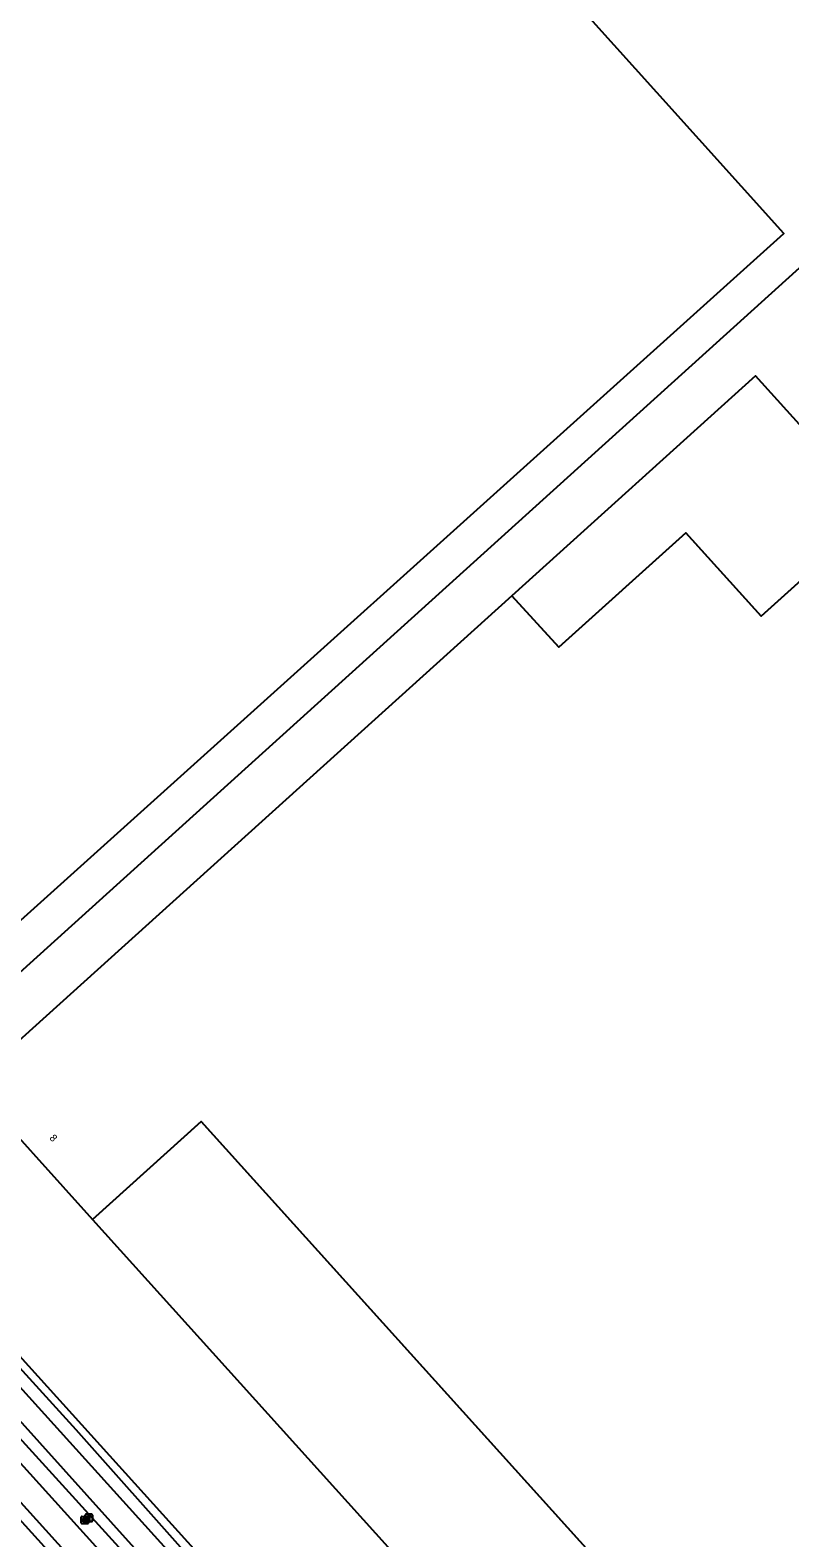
# Model space of a CAD drawing. Extents: x 156141 to 158132, y 385651 to 388399.
# Drawn here: x 156844 to 156948.2, y 387389.1 to 387595.9 of the extents above; entities that cross this region are included whole.
import ezdxf

# ---------------------------------------------------------------- set-up
doc = ezdxf.new("R2010")
doc.units = 0
for name, color, linetype in [('IMGEO_Afsluitpaal', 7, 'Continuous'), ('IMGEO_Berm_groen', 7, 'Continuous'), ('IMGEO_Brandkraan', 7, 'Continuous'), ('IMGEO_Erf', 7, 'Continuous'), ('IMGEO_Fietspad_gesloten', 7, 'Continuous'), ('IMGEO_Hek', 7, 'Continuous'), ('IMGEO_Pand', 7, 'Continuous'), ('IMGEO_Pand_nummerreeks', 7, 'Continuous'), ('IMGEO_Pand_overbouw', 7, 'Continuous'), ('IMGEO_Rijbaan_lokaal_gesloten', 7, 'Continuous'), ('IMGEO_Waterloop', 7, 'Continuous')]:
    doc.layers.add(name, color=color, linetype=linetype)

msp = doc.modelspace()

# ---------------------------------------------------------------- linework, layer by layer
at = {"layer": 'IMGEO_Afsluitpaal'}
for p, q in [((156851.6, 387391.39), (156851.6, 387392.19)), ((156851.6, 387392.19), (156851.6, 387391.39)), ((156851.7, 387392.29), (156852.49, 387392.29)), ((156852.49, 387392.29), (156851.7, 387392.29)), ((156852.59, 387392.19), (156852.59, 387391.39)), ((156852.59, 387391.39), (156852.59, 387392.19)), ((156852.49, 387391.29), (156851.7, 387391.29)), ((156851.7, 387391.29), (156852.49, 387391.29))]:
    msp.add_line(p, q, dxfattribs=at)
msp.add_lwpolyline([(156852.02, 387392.17), (156852.17, 387392.17), (156852.17, 387391.42), (156852.02, 387391.42), (156852.02, 387392.17)], dxfattribs=at)
for centre, start, end in [((156851.7, 387392.19), 90, 180), ((156851.7, 387392.19), 90, 180), ((156852.49, 387392.19), 0, 90), ((156852.49, 387392.19), 360, 90), ((156851.7, 387391.39), 180, 270), ((156851.7, 387391.39), 180, 270), ((156852.49, 387391.39), 270, 0), ((156852.49, 387391.39), 270, 0)]:
    msp.add_arc(centre, 0.1, start, end, dxfattribs=at)
at = {"layer": 'IMGEO_Berm_groen'}
for points in [[(156892.58, 387358.67), (156828.01, 387430.13)], [(156829.89, 387426.67), (156837, 387418.49), (156850.32, 387403.9), (156865.71, 387386.58), (156877.44, 387373.68), (156889.96, 387359.95), (156890.58, 387359.09), (156890.87, 387358.47), (156890.91, 387357.91), (156890.76, 387357.4), (156890.25, 387356.47), (156888.52, 387354.77), (156888.14, 387354.35), (156887.72, 387354.14), (156887.32, 387354.1), (156886.82, 387354.16), (156886.65, 387354.28), (156830.67, 387415.81), (156827.63, 387419.2), (156825.55, 387421.71)]]:
    msp.add_lwpolyline(points, dxfattribs=at)
at = {"layer": 'IMGEO_Brandkraan'}
for p, q in [((156851.03, 387391.06), (156851.03, 387391.92)), ((156851.1, 387391.99), (156851.96, 387391.99)), ((156851.96, 387390.99), (156851.1, 387390.99)), ((156851.54, 387391.21), (156851.51, 387391.21)), ((156851.52, 387391.77), (156851.54, 387391.77)), ((156852.03, 387391.92), (156852.03, 387391.06))]:
    msp.add_line(p, q, dxfattribs=at)
for points in [[(156851.03, 387391.06), (156851.03, 387391.92)], [(156851.1, 387391.99), (156851.96, 387391.99)], [(156851.96, 387390.99), (156851.1, 387390.99)], [(156851.38, 387391.69), (156851.38, 387391.29), (156851.59, 387391.29)], [(156851.61, 387391.69), (156851.38, 387391.69)], [(156851.56, 387391.61), (156851.5, 387391.61), (156851.5, 387391.53)], [(156851.5, 387391.53), (156851.56, 387391.53)], [(156851.56, 387391.46), (156851.5, 387391.46), (156851.5, 387391.38)], [(156851.5, 387391.38), (156851.56, 387391.38)], [(156852.03, 387391.92), (156852.03, 387391.06)]]:
    msp.add_lwpolyline(points, dxfattribs=at)
for centre, radius, start, end in [((156851.11, 387391.92), 0.0765, 91.552, 178.448), ((156851.11, 387391.92), 0.0765, 91.552, 178.448), ((156851.11, 387391.07), 0.0765, 181.552, 268.448), ((156851.11, 387391.07), 0.0765, 181.552, 268.448), ((156851.56, 387391.57), 0.0379, 267.8285, 90.9355), ((156851.56, 387391.42), 0.0404, 269.8759, 90.5077), ((156851.6, 387391.54), 0.251, 268.6676, 293.5347), ((156851.61, 387391.55), 0.145, 59.4692, 91.5367), ((156851.64, 387391.59), 0.0922, 285.5137, 58.1501), ((156851.64, 387391.4), 0.105, 301.3115, 78.989), ((156851.95, 387391.92), 0.0765, 1.552, 88.448), ((156851.95, 387391.92), 0.0765, 1.552, 88.448), ((156851.95, 387391.07), 0.0765, 271.552, 358.448), ((156851.95, 387391.07), 0.0765, 271.552, 358.448)]:
    msp.add_arc(centre, radius, start, end, dxfattribs=at)
for centre, major_axis, ratio, start_param, end_param in [((156851.52, 387391.49), (-0.387, 0.002), 0.722429, 4.712389, 7.853982), ((156851.54, 387391.49), (-0.39, 0.002), 0.717154, 1.570796, 4.712389)]:
    msp.add_ellipse(centre, major_axis=major_axis, ratio=ratio, start_param=start_param, end_param=end_param, dxfattribs=at)
at = {"layer": 'IMGEO_Erf'}
msp.add_lwpolyline([(156816.42, 387442.97), (156965.7, 387577.88)], dxfattribs=at)
at = {"layer": 'IMGEO_Fietspad_gesloten'}
for points in [[(156820.27, 387424.07), (156822.04, 387422.11), (156886.04, 387351.34)], [(156881.53, 387350.99), (156819.31, 387419.83), (156817.99, 387421.3)]]:
    msp.add_lwpolyline(points, dxfattribs=at)
at = {"layer": 'IMGEO_Hek'}
for points in [[(156815.98, 387442.57), (156816.42, 387442.97), (156965.7, 387577.88), (156966.09, 387578.23)], [(156892.58, 387358.67), (156828.01, 387430.13)]]:
    msp.add_lwpolyline(points, dxfattribs=at)
at = {"layer": 'IMGEO_Pand'}
for points in [[(156766.18, 387769.32), (156633.84, 387916.21), (156537.02, 387829.14), (156538.95, 387826.99), (156669.51, 387682.08), (156835.12, 387497.93), (156819.11, 387483.53), (156834.49, 387466.37), (156947.36, 387567.96), (156929.98, 387587.3), (156897.38, 387623.53), (156766.18, 387769.32)], [(157030.57, 387451.88), (156960.25, 387529.86), (156944.29, 387515.47), (156933.96, 387526.9), (156916.53, 387511.21), (156910.09, 387518.28), (156835.84, 387451.3), (156852.58, 387432.73), (156867.48, 387446.17), (156921.1, 387386.72), (156906.16, 387373.33), (156910.19, 387368.82), (156913.1, 387365.61), (156922.91, 387354.77), (157030.57, 387451.88)]]:
    msp.add_lwpolyline(points, dxfattribs=at)
at = {"layer": 'IMGEO_Pand_overbouw'}
for points in [[(156960.25, 387529.86), (156943.5, 387548.42), (156910.09, 387518.28), (156916.53, 387511.21), (156933.96, 387526.9), (156944.29, 387515.47)], [(156906.16, 387373.33), (156921.1, 387386.72), (156867.48, 387446.17), (156852.58, 387432.73)]]:
    msp.add_lwpolyline(points, close=True, dxfattribs=at)
at = {"layer": 'IMGEO_Rijbaan_lokaal_gesloten'}
msp.add_lwpolyline([(156879.45, 387350.85), (156817.71, 387419.07)], dxfattribs=at)
at = {"layer": 'IMGEO_Waterloop'}
msp.add_lwpolyline([(156838.67, 387414.08), (156837.27, 387414.61), (156832.14, 387420.45), (156832.06, 387420.81), (156828.69, 387424.93), (156828.36, 387425.29), (156828.03, 387425.4), (156827.59, 387425.56), (156827.13, 387425.4), (156826.45, 387426.14), (156825.5, 387425.3), (156826.14, 387424.5), (156826.01, 387424.25), (156826.02, 387424.05), (156826.09, 387423.57), (156826.21, 387423.35), (156887.1, 387355.63), (156887.73, 387356.19), (156888.36, 387355.5), (156889.39, 387356.5), (156888.92, 387357.08), (156889.52, 387357.61), (156877.88, 387370.77), (156838.67, 387414.08)], dxfattribs=at)

# ---------------------------------------------------------------- texts
at = {"layer": 'IMGEO_Pand_nummerreeks'}
msp.add_text('8', height=1, rotation=312.5362, dxfattribs=at).set_placement((156846.62, 387443.84))

doc.saveas('drawing.dxf')
